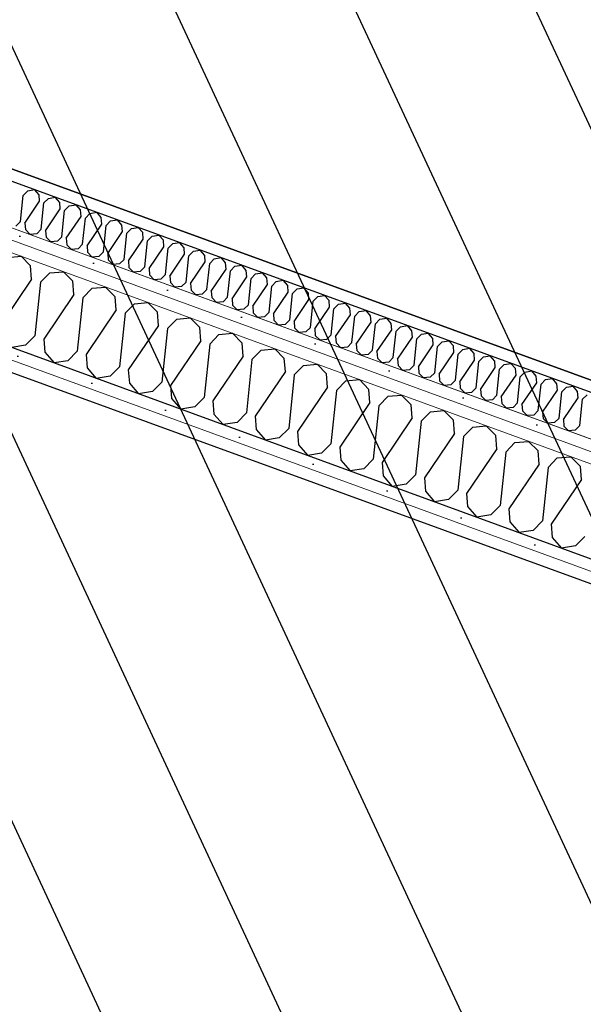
# Model space of a CAD drawing. Header units: millimetres. Extents: x 112481703 to 112588235, y 1264638581 to 1264713486.
# Tile 388 of 487: x 112581642 to 112582263, y 1264685682 to 1264686767. Entities that reach past the tile are written whole.
import ezdxf
from ezdxf.enums import TextEntityAlignment as Align

# ---------------------------------------------------------------- set-up
doc = ezdxf.new("R2010")
doc.units = ezdxf.units.MM
doc.header["$LTSCALE"] = 0.5
doc.header["$MEASUREMENT"] = 0
doc.linetypes.add('PLINE', pattern=[0])
doc.layers.add('235- Utvendig kledning og overflate', color=7, linetype='Continuous', lineweight=0)
doc.layers.add('236- Innvendig kledning og overflate', color=7, linetype='Continuous', lineweight=0)
for name, color, linetype in [('862- M___Nettoareal', 7, 'Continuous'), ('862- M___Nettoareal (1-100)', 7, 'Continuous'), ('862- M___Nettoareal(Polylinje)', 7, 'Continuous'), ('LA_farge_dekke_asfalt2', 7, 'Continuous'), ('Yttervegger.A225', 7, 'Continuous'), ('Yttervegger.A225 (Skravur)', 7, 'Continuous')]:
    doc.layers.add(name, color=color, linetype=linetype)
doc.styles.add('GENERATED_STYLE_1', font='arial.ttf')
pattern_1 = [(249.956, (112557650, 1264717795), (-81.357, 29.68231), [0, -50]), (249.956, (112557682.11, 1264717756.67), (-81.357, 29.68231), [0, -50])]

# ---------------------------------------------------------------- blocks, each defined once
blk = doc.blocks.new('Personalrom_1_1', base_point=(112584215.4, 1264687380))
at = {"layer": '862- M___Nettoareal(Polylinje)', "linetype": 'PLINE', "flags": 128}
blk.add_lwpolyline([(112586295.9, 1264688139.8), (112579715.2, 1264690540.7), (112579078.4, 1264688795.3), (112578651.5, 1264687625.3), (112580142.2, 1264687081.5), (112580274.7, 1264687033.1), (112580295.6, 1264687090.4), (112582622.7, 1264686241.4), (112582601.8, 1264686184.1), (112585232.2, 1264685224.4)], close=True, dxfattribs=at)
blk = doc.blocks.new('Legekontor_2_12', base_point=(112583008.3, 1264684141.7))
at = {"layer": '862- M___Nettoareal(Polylinje)', "linetype": 'PLINE', "flags": 128}
blk.add_lwpolyline([(112585180.8, 1264685083.5), (112582444.3, 1264686081.9), (112580232.6, 1264686888.8), (112579654, 1264685302.8), (112579178.2, 1264683998.5), (112579626.6, 1264683834.9), (112584126.4, 1264682193.2)], close=True, dxfattribs=at)
blk = doc.blocks.new('*X418', base_point=(112557650, 1264717795))
at = {"layer": 'Yttervegger.A225 (Skravur)', "linetype": 'PLINE'}
for p, q in [((112581628.7, 1264686504.6), (112581643.6, 1264686506)), ((112581654.1, 1264686495.4), (112581643.6, 1264686506)), ((112581655.2, 1264686480.8), (112581654.1, 1264686495.4)), ((112581655.2, 1264686480.8), (112581622, 1264686431.7)), ((112581665, 1264686477.3), (112581675.2, 1264686487.7)), ((112581675.2, 1264686487.7), (112581690.2, 1264686489)), ((112581700.7, 1264686478.4), (112581690.2, 1264686489)), ((112581665, 1264686477.3), (112581658.8, 1264686418.3)), ((112581701.8, 1264686463.8), (112581700.7, 1264686478.4)), ((112581711.6, 1264686460.3), (112581721.8, 1264686470.7)), ((112581721.8, 1264686470.7), (112581736.7, 1264686472)), ((112581747.3, 1264686461.4), (112581736.7, 1264686472)), ((112581701.8, 1264686463.8), (112581668.6, 1264686414.8)), ((112581711.6, 1264686460.3), (112581705.4, 1264686401.3)), ((112581748.4, 1264686446.8), (112581747.3, 1264686461.4)), ((112581758.2, 1264686443.3), (112581768.4, 1264686453.7)), ((112581768.4, 1264686453.7), (112581783.3, 1264686455)), ((112581793.8, 1264686444.4), (112581783.3, 1264686455)), ((112581748.4, 1264686446.8), (112581715.2, 1264686397.8)), ((112581758.2, 1264686443.3), (112581752, 1264686384.3)), ((112581795, 1264686429.8), (112581793.8, 1264686444.4)), ((112581815, 1264686436.7), (112581829.9, 1264686438.1)), ((112581840.4, 1264686427.4), (112581829.9, 1264686438.1)), ((112581795, 1264686429.8), (112581761.7, 1264686380.8)), ((112581804.7, 1264686426.3), (112581798.5, 1264686367.3)), ((112581804.7, 1264686426.3), (112581815, 1264686436.7)), ((112581841.5, 1264686412.9), (112581840.4, 1264686427.4)), ((112581658.8, 1264686418.3), (112581648.6, 1264686407.9)), ((112581851.3, 1264686409.3), (112581861.5, 1264686419.7)), ((112581861.5, 1264686419.7), (112581876.4, 1264686421.1)), ((112581887, 1264686410.4), (112581876.4, 1264686421.1)), ((112581648.6, 1264686407.9), (112581633.3, 1264686405.5)), ((112581668.6, 1264686414.8), (112581669.7, 1264686400.2)), ((112581841.5, 1264686412.9), (112581808.3, 1264686363.8)), ((112581851.3, 1264686409.3), (112581845.1, 1264686350.4)), ((112581888.1, 1264686395.9), (112581887, 1264686410.4)), ((112581669.7, 1264686400.2), (112581679.9, 1264686388.5)), ((112581705.4, 1264686401.3), (112581695.2, 1264686390.9)), ((112581715.2, 1264686397.8), (112581716.3, 1264686383.2)), ((112581888.1, 1264686395.9), (112581854.9, 1264686346.8)), ((112581897.9, 1264686392.3), (112581908.1, 1264686402.7)), ((112581908.1, 1264686402.7), (112581923, 1264686404.1)), ((112581933.5, 1264686393.4), (112581923, 1264686404.1)), ((112581934.7, 1264686378.9), (112581933.5, 1264686393.4)), ((112581695.2, 1264686390.9), (112581679.9, 1264686388.5)), ((112581716.3, 1264686383.2), (112581726.4, 1264686371.5)), ((112581752, 1264686384.3), (112581741.7, 1264686373.9)), ((112581897.9, 1264686392.3), (112581891.7, 1264686333.4)), ((112581944.5, 1264686375.3), (112581954.7, 1264686385.7)), ((112581954.7, 1264686385.7), (112581969.6, 1264686387.1)), ((112581980.1, 1264686376.4), (112581969.6, 1264686387.1)), ((112581741.7, 1264686373.9), (112581726.4, 1264686371.5)), ((112581761.7, 1264686380.8), (112581762.9, 1264686366.2)), ((112581934.7, 1264686378.9), (112581901.5, 1264686329.8)), ((112581944.5, 1264686375.3), (112581938.3, 1264686316.4)), ((112581981.2, 1264686361.9), (112581980.1, 1264686376.4)), ((112581762.9, 1264686366.2), (112581773, 1264686354.5)), ((112581798.5, 1264686367.3), (112581788.3, 1264686356.9)), ((112581808.3, 1264686363.8), (112581809.4, 1264686349.2)), ((112581981.2, 1264686361.9), (112581948, 1264686312.8)), ((112581991, 1264686358.3), (112582001.2, 1264686368.7)), ((112582001.2, 1264686368.7), (112582016.2, 1264686370.1)), ((112582026.7, 1264686359.4), (112582016.2, 1264686370.1)), ((112581788.3, 1264686356.9), (112581773, 1264686354.5)), ((112581845.1, 1264686350.4), (112581834.9, 1264686340)), ((112581991, 1264686358.3), (112581984.8, 1264686299.4)), ((112582027.8, 1264686344.9), (112582026.7, 1264686359.4)), ((112582037.6, 1264686341.3), (112582047.8, 1264686351.7)), ((112582047.8, 1264686351.7), (112582062.7, 1264686353.1)), ((112582073.3, 1264686342.4), (112582062.7, 1264686353.1)), ((112581809.4, 1264686349.2), (112581819.6, 1264686337.5)), ((112581834.9, 1264686340), (112581819.6, 1264686337.5)), ((112581854.9, 1264686346.8), (112581856, 1264686332.2)), ((112582027.8, 1264686344.9), (112581994.6, 1264686295.8)), ((112582037.6, 1264686341.3), (112582031.4, 1264686282.4)), ((112582074.4, 1264686327.9), (112582073.3, 1264686342.4)), ((112581856, 1264686332.2), (112581866.1, 1264686320.5)), ((112581891.7, 1264686333.4), (112581881.5, 1264686323)), ((112581901.5, 1264686329.8), (112581902.6, 1264686315.3)), ((112582084.2, 1264686324.3), (112582094.4, 1264686334.7)), ((112582094.4, 1264686334.7), (112582109.3, 1264686336.1)), ((112582119.8, 1264686325.5), (112582109.3, 1264686336.1)), ((112581881.5, 1264686323), (112581866.1, 1264686320.5)), ((112582074.4, 1264686327.9), (112582041.2, 1264686278.8)), ((112582084.2, 1264686324.3), (112582078, 1264686265.4)), ((112582121, 1264686310.9), (112582119.8, 1264686325.5)), ((112582130.7, 1264686307.3), (112582141, 1264686317.7)), ((112582141, 1264686317.7), (112582155.9, 1264686319.1)), ((112582166.4, 1264686308.5), (112582155.9, 1264686319.1)), ((112581902.6, 1264686315.3), (112581912.7, 1264686303.5)), ((112581938.3, 1264686316.4), (112581928, 1264686306)), ((112581948, 1264686312.8), (112581949.2, 1264686298.3)), ((112582121, 1264686310.9), (112582087.7, 1264686261.8)), ((112582130.7, 1264686307.3), (112582124.5, 1264686248.4)), ((112582167.5, 1264686293.9), (112582166.4, 1264686308.5)), ((112581928, 1264686306), (112581912.7, 1264686303.5)), ((112581949.2, 1264686298.3), (112581959.3, 1264686286.5)), ((112581984.8, 1264686299.4), (112581974.6, 1264686289)), ((112581994.6, 1264686295.8), (112581995.7, 1264686281.3)), ((112582177.3, 1264686290.3), (112582187.5, 1264686300.7)), ((112582187.5, 1264686300.7), (112582202.4, 1264686302.1)), ((112582213, 1264686291.5), (112582202.4, 1264686302.1)), ((112581974.6, 1264686289), (112581959.3, 1264686286.5)), ((112582167.5, 1264686293.9), (112582134.3, 1264686244.8)), ((112582177.3, 1264686290.3), (112582171.1, 1264686231.4)), ((112582214.1, 1264686276.9), (112582213, 1264686291.5)), ((112582234.1, 1264686283.8), (112582249, 1264686285.1)), ((112582259.5, 1264686274.5), (112582249, 1264686285.1)), ((112581995.7, 1264686281.3), (112582005.9, 1264686269.5)), ((112582031.4, 1264686282.4), (112582021.2, 1264686272)), ((112582041.2, 1264686278.8), (112582042.3, 1264686264.3)), ((112582214.1, 1264686276.9), (112582180.9, 1264686227.8)), ((112582223.9, 1264686273.4), (112582234.1, 1264686283.8)), ((112582260.7, 1264686259.9), (112582259.5, 1264686274.5)), ((112582021.2, 1264686272), (112582005.9, 1264686269.5)), ((112582042.3, 1264686264.3), (112582052.4, 1264686252.5)), ((112582078, 1264686265.4), (112582067.7, 1264686255)), ((112582223.9, 1264686273.4), (112582217.7, 1264686214.4)), ((112582067.7, 1264686255), (112582052.4, 1264686252.5)), ((112582087.7, 1264686261.8), (112582088.9, 1264686247.3)), ((112582260.7, 1264686259.9), (112582227.5, 1264686210.9)), ((112582088.9, 1264686247.3), (112582099, 1264686235.6)), ((112582124.5, 1264686248.4), (112582114.3, 1264686238)), ((112582134.3, 1264686244.8), (112582135.4, 1264686230.3)), ((112582114.3, 1264686238), (112582099, 1264686235.6)), ((112582171.1, 1264686231.4), (112582160.9, 1264686221)), ((112582135.4, 1264686230.3), (112582145.6, 1264686218.6)), ((112582160.9, 1264686221), (112582145.6, 1264686218.6)), ((112582180.9, 1264686227.8), (112582182, 1264686213.3)), ((112582182, 1264686213.3), (112582192.1, 1264686201.6)), ((112582217.7, 1264686214.4), (112582207.5, 1264686204)), ((112582227.5, 1264686210.9), (112582228.6, 1264686196.3)), ((112582207.5, 1264686204), (112582192.1, 1264686201.6)), ((112582228.6, 1264686196.3), (112582238.7, 1264686184.6)), ((112582264.3, 1264686197.4), (112582254, 1264686187)), ((112582254, 1264686187), (112582238.7, 1264686184.6))]:
    blk.add_line(p, q, dxfattribs=at)
blk = doc.blocks.new('*X593', base_point=(112557650, 1264717795))
at = {"layer": 'Yttervegger.A225 (Skravur)', "linetype": 'PLINE'}
for p, q in [((112581646, 1264686573.1), (112581651, 1264686578.2)), ((112581651, 1264686578.2), (112581658.5, 1264686579.4)), ((112581663.5, 1264686573.6), (112581658.5, 1264686579.4)), ((112581643, 1264686544.2), (112581646, 1264686573.1)), ((112581664, 1264686566.5), (112581663.5, 1264686573.6)), ((112581668.8, 1264686564.7), (112581673.8, 1264686569.8)), ((112581673.8, 1264686569.8), (112581681.3, 1264686571)), ((112581686.3, 1264686565.3), (112581681.3, 1264686571)), ((112581647.7, 1264686542.4), (112581664, 1264686566.5)), ((112581665.8, 1264686535.9), (112581668.8, 1264686564.7)), ((112581670.6, 1264686534.1), (112581686.8, 1264686558.2)), ((112581686.8, 1264686558.2), (112581686.3, 1264686565.3)), ((112581688.6, 1264686527.5), (112581691.6, 1264686556.4)), ((112581691.6, 1264686556.4), (112581696.6, 1264686561.5)), ((112581696.6, 1264686561.5), (112581704.1, 1264686562.7)), ((112581709.1, 1264686557), (112581704.1, 1264686562.7)), ((112581709.6, 1264686549.8), (112581709.1, 1264686557)), ((112581693.4, 1264686525.8), (112581709.6, 1264686549.8)), ((112581711.4, 1264686519.2), (112581714.4, 1264686548.1)), ((112581714.4, 1264686548.1), (112581719.4, 1264686553.2)), ((112581719.4, 1264686553.2), (112581726.9, 1264686554.4)), ((112581731.9, 1264686548.6), (112581726.9, 1264686554.4)), ((112581732.4, 1264686541.5), (112581731.9, 1264686548.6)), ((112581742.2, 1264686544.9), (112581749.7, 1264686546.1)), ((112581754.7, 1264686540.3), (112581749.7, 1264686546.1)), ((112581643, 1264686544.2), (112581637.9, 1264686539.1)), ((112581647.7, 1264686542.4), (112581648.3, 1264686535.3)), ((112581648.3, 1264686535.3), (112581653.5, 1264686530.1)), ((112581665.8, 1264686535.9), (112581660.8, 1264686530.8)), ((112581716.2, 1264686517.5), (112581732.4, 1264686541.5)), ((112581734.2, 1264686510.9), (112581737.2, 1264686539.8)), ((112581737.2, 1264686539.8), (112581742.2, 1264686544.9)), ((112581755.3, 1264686533.2), (112581754.7, 1264686540.3)), ((112581760, 1264686531.4), (112581765.1, 1264686536.5)), ((112581765.1, 1264686536.5), (112581772.6, 1264686537.7)), ((112581777.5, 1264686532), (112581772.6, 1264686537.7)), ((112581660.8, 1264686530.8), (112581653.5, 1264686530.1)), ((112581670.6, 1264686534.1), (112581671.1, 1264686527)), ((112581671.1, 1264686527), (112581676.3, 1264686521.8)), ((112581688.6, 1264686527.5), (112581683.6, 1264686522.5)), ((112581693.4, 1264686525.8), (112581693.9, 1264686518.7)), ((112581739, 1264686509.2), (112581755.3, 1264686533.2)), ((112581757, 1264686502.6), (112581760, 1264686531.4)), ((112581761.8, 1264686500.8), (112581778.1, 1264686524.9)), ((112581778.1, 1264686524.9), (112581777.5, 1264686532)), ((112581782.9, 1264686523.1), (112581787.9, 1264686528.2)), ((112581787.9, 1264686528.2), (112581795.4, 1264686529.4)), ((112581800.3, 1264686523.7), (112581795.4, 1264686529.4)), ((112581800.9, 1264686516.5), (112581800.3, 1264686523.7)), ((112581683.6, 1264686522.5), (112581676.3, 1264686521.8)), ((112581693.9, 1264686518.7), (112581699.1, 1264686513.5)), ((112581706.4, 1264686514.1), (112581699.1, 1264686513.5)), ((112581711.4, 1264686519.2), (112581706.4, 1264686514.1)), ((112581716.2, 1264686517.5), (112581716.7, 1264686510.4)), ((112581779.8, 1264686494.3), (112581782.9, 1264686523.1)), ((112581784.6, 1264686492.5), (112581800.9, 1264686516.5)), ((112581802.6, 1264686485.9), (112581805.7, 1264686514.8)), ((112581805.7, 1264686514.8), (112581810.7, 1264686519.9)), ((112581810.7, 1264686519.9), (112581818.2, 1264686521.1)), ((112581823.1, 1264686515.3), (112581818.2, 1264686521.1)), ((112581823.7, 1264686508.2), (112581823.1, 1264686515.3)), ((112581833.5, 1264686511.6), (112581841, 1264686512.8)), ((112581845.9, 1264686507), (112581841, 1264686512.8)), ((112581716.7, 1264686510.4), (112581721.9, 1264686505.1)), ((112581729.2, 1264686505.8), (112581721.9, 1264686505.1)), ((112581734.2, 1264686510.9), (112581729.2, 1264686505.8)), ((112581739, 1264686509.2), (112581739.5, 1264686502)), ((112581739.5, 1264686502), (112581744.7, 1264686496.8)), ((112581757, 1264686502.6), (112581752, 1264686497.5)), ((112581807.4, 1264686484.2), (112581823.7, 1264686508.2)), ((112581825.4, 1264686477.6), (112581828.5, 1264686506.5)), ((112581828.5, 1264686506.5), (112581833.5, 1264686511.6)), ((112581846.5, 1264686499.9), (112581845.9, 1264686507)), ((112581851.3, 1264686498.2), (112581856.3, 1264686503.3)), ((112581856.3, 1264686503.3), (112581863.8, 1264686504.5)), ((112581868.8, 1264686498.7), (112581863.8, 1264686504.5)), ((112581752, 1264686497.5), (112581744.7, 1264686496.8)), ((112581761.8, 1264686500.8), (112581762.4, 1264686493.7)), ((112581762.4, 1264686493.7), (112581767.5, 1264686488.5)), ((112581779.8, 1264686494.3), (112581774.8, 1264686489.2)), ((112581784.6, 1264686492.5), (112581785.2, 1264686485.4)), ((112581830.2, 1264686475.9), (112581846.5, 1264686499.9)), ((112581848.3, 1264686469.3), (112581851.3, 1264686498.2)), ((112581853, 1264686467.5), (112581869.3, 1264686491.6)), ((112581869.3, 1264686491.6), (112581868.8, 1264686498.7)), ((112581874.1, 1264686489.8), (112581879.1, 1264686494.9)), ((112581879.1, 1264686494.9), (112581886.6, 1264686496.1)), ((112581891.6, 1264686490.4), (112581886.6, 1264686496.1)), ((112581774.8, 1264686489.2), (112581767.5, 1264686488.5)), ((112581785.2, 1264686485.4), (112581790.3, 1264686480.2)), ((112581797.6, 1264686480.8), (112581790.3, 1264686480.2)), ((112581802.6, 1264686485.9), (112581797.6, 1264686480.8)), ((112581807.4, 1264686484.2), (112581808, 1264686477.1)), ((112581871.1, 1264686461), (112581874.1, 1264686489.8)), ((112581875.9, 1264686459.2), (112581892.1, 1264686483.3)), ((112581892.1, 1264686483.3), (112581891.6, 1264686490.4)), ((112581893.9, 1264686452.6), (112581896.9, 1264686481.5)), ((112581896.9, 1264686481.5), (112581901.9, 1264686486.6)), ((112581901.9, 1264686486.6), (112581909.4, 1264686487.8)), ((112581914.4, 1264686482.1), (112581909.4, 1264686487.8)), ((112581914.9, 1264686474.9), (112581914.4, 1264686482.1)), ((112581808, 1264686477.1), (112581813.1, 1264686471.8)), ((112581820.4, 1264686472.5), (112581813.1, 1264686471.8)), ((112581825.4, 1264686477.6), (112581820.4, 1264686472.5)), ((112581830.2, 1264686475.9), (112581830.8, 1264686468.7)), ((112581898.7, 1264686450.9), (112581914.9, 1264686474.9)), ((112581916.7, 1264686444.3), (112581919.7, 1264686473.2)), ((112581919.7, 1264686473.2), (112581924.7, 1264686478.3)), ((112581924.7, 1264686478.3), (112581932.2, 1264686479.5)), ((112581937.2, 1264686473.7), (112581932.2, 1264686479.5)), ((112581937.7, 1264686466.6), (112581937.2, 1264686473.7)), ((112581942.5, 1264686464.9), (112581947.5, 1264686470)), ((112581947.5, 1264686470), (112581955, 1264686471.2)), ((112581960, 1264686465.4), (112581955, 1264686471.2)), ((112581830.8, 1264686468.7), (112581835.9, 1264686463.5)), ((112581843.2, 1264686464.2), (112581835.9, 1264686463.5)), ((112581848.3, 1264686469.3), (112581843.2, 1264686464.2)), ((112581853, 1264686467.5), (112581853.6, 1264686460.4)), ((112581853.6, 1264686460.4), (112581858.7, 1264686455.2)), ((112581871.1, 1264686461), (112581866.1, 1264686455.9)), ((112581875.9, 1264686459.2), (112581876.4, 1264686452.1)), ((112581921.5, 1264686442.6), (112581937.7, 1264686466.6)), ((112581939.5, 1264686436), (112581942.5, 1264686464.9)), ((112581960.5, 1264686458.3), (112581960, 1264686465.4)), ((112581965.3, 1264686456.5), (112581970.3, 1264686461.6)), ((112581970.3, 1264686461.6), (112581977.8, 1264686462.8)), ((112581982.8, 1264686457.1), (112581977.8, 1264686462.8)), ((112581866.1, 1264686455.9), (112581858.7, 1264686455.2)), ((112581876.4, 1264686452.1), (112581881.6, 1264686446.9)), ((112581893.9, 1264686452.6), (112581888.9, 1264686447.6)), ((112581898.7, 1264686450.9), (112581899.2, 1264686443.8)), ((112581944.3, 1264686434.3), (112581960.5, 1264686458.3)), ((112581962.3, 1264686427.7), (112581965.3, 1264686456.5)), ((112581967.1, 1264686425.9), (112581983.4, 1264686450)), ((112581983.4, 1264686450), (112581982.8, 1264686457.1)), ((112581985.1, 1264686419.4), (112581988.2, 1264686448.2)), ((112581988.2, 1264686448.2), (112581993.2, 1264686453.3)), ((112581993.2, 1264686453.3), (112582000.7, 1264686454.5)), ((112582005.6, 1264686448.8), (112582000.7, 1264686454.5)), ((112582006.2, 1264686441.6), (112582005.6, 1264686448.8)), ((112581888.9, 1264686447.6), (112581881.6, 1264686446.9)), ((112581899.2, 1264686443.8), (112581904.4, 1264686438.6)), ((112581911.7, 1264686439.2), (112581904.4, 1264686438.6)), ((112581916.7, 1264686444.3), (112581911.7, 1264686439.2)), ((112581921.5, 1264686442.6), (112581922, 1264686435.5)), ((112581989.9, 1264686417.6), (112582006.2, 1264686441.6)), ((112582007.9, 1264686411), (112582011, 1264686439.9)), ((112582011, 1264686439.9), (112582016, 1264686445)), ((112582016, 1264686445), (112582023.5, 1264686446.2)), ((112582028.4, 1264686440.5), (112582023.5, 1264686446.2)), ((112582029, 1264686433.3), (112582028.4, 1264686440.5)), ((112582038.8, 1264686436.7), (112582046.3, 1264686437.9)), ((112582051.2, 1264686432.1), (112582046.3, 1264686437.9)), ((112581922, 1264686435.5), (112581927.2, 1264686430.2)), ((112581934.5, 1264686430.9), (112581927.2, 1264686430.2)), ((112581939.5, 1264686436), (112581934.5, 1264686430.9)), ((112581944.3, 1264686434.3), (112581944.8, 1264686427.1)), ((112581944.8, 1264686427.1), (112581950, 1264686421.9)), ((112581962.3, 1264686427.7), (112581957.3, 1264686422.6)), ((112581967.1, 1264686425.9), (112581967.6, 1264686418.8)), ((112582012.7, 1264686409.3), (112582029, 1264686433.3)), ((112582030.7, 1264686402.7), (112582033.8, 1264686431.6)), ((112582033.8, 1264686431.6), (112582038.8, 1264686436.7)), ((112582051.8, 1264686425), (112582051.2, 1264686432.1)), ((112582056.6, 1264686423.3), (112582061.6, 1264686428.4)), ((112582061.6, 1264686428.4), (112582069.1, 1264686429.6)), ((112582074, 1264686423.8), (112582069.1, 1264686429.6)), ((112581957.3, 1264686422.6), (112581950, 1264686421.9)), ((112581967.6, 1264686418.8), (112581972.8, 1264686413.6)), ((112581985.1, 1264686419.4), (112581980.1, 1264686414.3)), ((112581989.9, 1264686417.6), (112581990.5, 1264686410.5)), ((112582035.5, 1264686401), (112582051.8, 1264686425)), ((112582053.5, 1264686394.4), (112582056.6, 1264686423.3)), ((112582058.3, 1264686392.6), (112582074.6, 1264686416.7)), ((112582074.6, 1264686416.7), (112582074, 1264686423.8)), ((112582079.4, 1264686414.9), (112582084.4, 1264686420)), ((112582084.4, 1264686420), (112582091.9, 1264686421.2)), ((112582096.9, 1264686415.5), (112582091.9, 1264686421.2)), ((112582097.4, 1264686408.4), (112582096.9, 1264686415.5)), ((112581980.1, 1264686414.3), (112581972.8, 1264686413.6)), ((112581990.5, 1264686410.5), (112581995.6, 1264686405.3)), ((112582002.9, 1264686405.9), (112581995.6, 1264686405.3)), ((112582007.9, 1264686411), (112582002.9, 1264686405.9)), ((112582012.7, 1264686409.3), (112582013.3, 1264686402.2)), ((112582076.4, 1264686386.1), (112582079.4, 1264686414.9)), ((112582081.1, 1264686384.3), (112582097.4, 1264686408.4)), ((112582099.2, 1264686377.7), (112582102.2, 1264686406.6)), ((112582102.2, 1264686406.6), (112582107.2, 1264686411.7)), ((112582107.2, 1264686411.7), (112582114.7, 1264686412.9)), ((112582119.7, 1264686407.2), (112582114.7, 1264686412.9)), ((112582120.2, 1264686400), (112582119.7, 1264686407.2)), ((112582130, 1264686403.4), (112582137.5, 1264686404.6)), ((112582142.5, 1264686398.8), (112582137.5, 1264686404.6)), ((112582013.3, 1264686402.2), (112582018.4, 1264686396.9)), ((112582025.7, 1264686397.6), (112582018.4, 1264686396.9)), ((112582030.7, 1264686402.7), (112582025.7, 1264686397.6)), ((112582035.5, 1264686401), (112582036.1, 1264686393.8)), ((112582036.1, 1264686393.8), (112582041.2, 1264686388.6)), ((112582053.5, 1264686394.4), (112582048.5, 1264686389.3)), ((112582104, 1264686376), (112582120.2, 1264686400)), ((112582122, 1264686369.4), (112582125, 1264686398.3)), ((112582125, 1264686398.3), (112582130, 1264686403.4)), ((112582143, 1264686391.7), (112582142.5, 1264686398.8)), ((112582147.8, 1264686390), (112582152.8, 1264686395.1)), ((112582152.8, 1264686395.1), (112582160.3, 1264686396.3)), ((112582165.3, 1264686390.5), (112582160.3, 1264686396.3)), ((112582048.5, 1264686389.3), (112582041.2, 1264686388.6)), ((112582058.3, 1264686392.6), (112582058.9, 1264686385.5)), ((112582058.9, 1264686385.5), (112582064, 1264686380.3)), ((112582076.4, 1264686386.1), (112582071.3, 1264686381)), ((112582081.1, 1264686384.3), (112582081.7, 1264686377.2)), ((112582126.8, 1264686367.7), (112582143, 1264686391.7)), ((112582144.8, 1264686361.1), (112582147.8, 1264686390)), ((112582149.6, 1264686359.4), (112582165.8, 1264686383.4)), ((112582165.8, 1264686383.4), (112582165.3, 1264686390.5)), ((112582170.6, 1264686381.6), (112582175.6, 1264686386.7)), ((112582175.6, 1264686386.7), (112582183.1, 1264686387.9)), ((112582188.1, 1264686382.2), (112582183.1, 1264686387.9)), ((112582071.3, 1264686381), (112582064, 1264686380.3)), ((112582081.7, 1264686377.2), (112582086.9, 1264686372)), ((112582094.2, 1264686372.7), (112582086.9, 1264686372)), ((112582099.2, 1264686377.7), (112582094.2, 1264686372.7)), ((112582104, 1264686376), (112582104.5, 1264686368.9)), ((112582167.6, 1264686352.8), (112582170.6, 1264686381.6)), ((112582172.4, 1264686351), (112582188.7, 1264686375.1)), ((112582188.7, 1264686375.1), (112582188.1, 1264686382.2)), ((112582190.4, 1264686344.5), (112582193.4, 1264686373.3)), ((112582193.4, 1264686373.3), (112582198.5, 1264686378.4)), ((112582198.5, 1264686378.4), (112582206, 1264686379.6)), ((112582210.9, 1264686373.9), (112582206, 1264686379.6)), ((112582211.5, 1264686366.7), (112582210.9, 1264686373.9)), ((112582104.5, 1264686368.9), (112582109.7, 1264686363.7)), ((112582117, 1264686364.3), (112582109.7, 1264686363.7)), ((112582122, 1264686369.4), (112582117, 1264686364.3)), ((112582126.8, 1264686367.7), (112582127.3, 1264686360.6)), ((112582144.8, 1264686361.1), (112582139.8, 1264686356)), ((112582195.2, 1264686342.7), (112582211.5, 1264686366.7)), ((112582213.2, 1264686336.1), (112582216.3, 1264686365)), ((112582216.3, 1264686365), (112582221.3, 1264686370.1)), ((112582221.3, 1264686370.1), (112582228.8, 1264686371.3)), ((112582233.7, 1264686365.6), (112582228.8, 1264686371.3)), ((112582234.3, 1264686358.4), (112582233.7, 1264686365.6)), ((112582239.1, 1264686356.7), (112582244.1, 1264686361.8)), ((112582244.1, 1264686361.8), (112582251.6, 1264686363)), ((112582256.5, 1264686357.2), (112582251.6, 1264686363)), ((112582127.3, 1264686360.6), (112582132.5, 1264686355.3)), ((112582139.8, 1264686356), (112582132.5, 1264686355.3)), ((112582149.6, 1264686359.4), (112582150.1, 1264686352.2)), ((112582150.1, 1264686352.2), (112582155.3, 1264686347)), ((112582167.6, 1264686352.8), (112582162.6, 1264686347.7)), ((112582172.4, 1264686351), (112582172.9, 1264686343.9)), ((112582218, 1264686334.4), (112582234.3, 1264686358.4)), ((112582236, 1264686327.8), (112582239.1, 1264686356.7)), ((112582240.8, 1264686326.1), (112582257.1, 1264686350.1)), ((112582257.1, 1264686350.1), (112582256.5, 1264686357.2)), ((112582261.9, 1264686348.4), (112582266.9, 1264686353.5)), ((112582162.6, 1264686347.7), (112582155.3, 1264686347)), ((112582172.9, 1264686343.9), (112582178.1, 1264686338.7)), ((112582185.4, 1264686339.4), (112582178.1, 1264686338.7)), ((112582190.4, 1264686344.5), (112582185.4, 1264686339.4)), ((112582195.2, 1264686342.7), (112582195.8, 1264686335.6)), ((112582258.8, 1264686319.5), (112582261.9, 1264686348.4)), ((112582195.8, 1264686335.6), (112582200.9, 1264686330.4)), ((112582208.2, 1264686331), (112582200.9, 1264686330.4)), ((112582213.2, 1264686336.1), (112582208.2, 1264686331)), ((112582218, 1264686334.4), (112582218.6, 1264686327.3)), ((112582218.6, 1264686327.3), (112582223.7, 1264686322)), ((112582231, 1264686322.7), (112582223.7, 1264686322)), ((112582236, 1264686327.8), (112582231, 1264686322.7)), ((112582240.8, 1264686326.1), (112582241.4, 1264686318.9)), ((112582241.4, 1264686318.9), (112582246.5, 1264686313.7)), ((112582258.8, 1264686319.5), (112582253.8, 1264686314.4)), ((112582253.8, 1264686314.4), (112582246.5, 1264686313.7))]:
    blk.add_line(p, q, dxfattribs=at)
blk = doc.blocks.new('Label_60', base_point=(112583385, 1264688134.8))
at = {"layer": '862- M___Nettoareal (1-100)', "char_height": 200, "attachment_point": 1, "rotation": 249.956, "style": 'GENERATED_STYLE_1'}
for s, insert in [('\\A1;{\\pql;\\pt0,241000;\\fArial|b0|i0|c0|p0;\\W1.000000;21,6\\fArial|b0|i0|c0|p0;\\W1.000000;\\A1{\\H.66x;\\S^  ;}\\fArial|b0|i0|c0|p0;\\W1.000000; m\\fArial|b0|i0|c0|p0;\\W1.000000;\\A1{\\H.66x;\\S2^  ;}\\fArial|b0|i0|c0|p0;\\W1.000000;\\fArial|b0|i0|c0|p0;\\W1.000000;\\fArial|b0|i0|c0|p0;\\W1.000000;\\fArial|b0|i0|c0|p0;\\W1.000000;\\fArial|b0|i0|c0|p0;\\W1.000000;\\fArial|b0|i0|c0|p0;\\W1.000000;\\fArial|b0|i0|c0|p0;\\W1.000000;\\A1{\\H.66x;\\S^  ;}\\fArial|b0|i0|c0|p0;\\W1.000000;\\fArial|b0|i0|c0|p0;\\W1.000000;\\A1{\\H.66x;\\S^  ;}\\fArial|b0|i0|c0|p0;\\W1.000000;\\fArial|b0|i0|c0|p0;\\W1.000000;\\fArial|b0|i0|c0|p0;\\W1.000000;\\fArial|b0|i0|c0|p0;\\W1.000000;\\fArial|b0|i0|c0|p0;\\W1.000000;\\fArial|b0|i0|c0|p0;\\W1.000000;\\fArial|b0|i0|c0|p0;\\W1.000000;\\A1{\\H.66x;\\S^  ;}\\fArial|b0|i0|c0|p0;\\W1.000000;\\fArial|b0|i0|c0|p0;\\W1.000000;\\A1{\\H.66x;\\S^  ;}\\fArial|b0|i0|c0|p0;\\W1.000000;\\fArial|b0|i0|c0|p0;\\W1.000000;\\fArial|b0|i0|c0|p0;\\W1.000000;\\fArial|b0|i0|c0|p0;\\W1.000000;\\fArial|b0|i0|c0|p0;\\W1.000000;\\fArial|b0|i0|c0|p0;\\W1.000000;\\fArial|b0|i0|c0|p0;\\W1.000000;\\A1{\\H.66x;\\S^  ;}\\fArial|b0|i0|c0|p0;\\W1.000000;\\fArial|b0|i0|c0|p0;\\W1.000000;\\A1{\\H.66x;\\S^  ;}\\fArial|b0|i0|c0|p0;\\W1.000000;\\fArial|b0|i0|c0|p0;\\W1.000000;\\fArial|b0|i0|c0|p0;\\W1.000000;\\fArial|b0|i0|c0|p0;\\W1.000000;\\fArial|b0|i0|c0|p0;\\W1.000000;\\fArial|b0|i0|c0|p0;\\W1.000000;\\fArial|b0|i0|c0|p0;\\W1.000000;\\A1{\\H.66x;\\S^  ;}\\fArial|b0|i0|c0|p0;\\W1.000000;\\fArial|b0|i0|c0|p0;\\W1.000000;\\A1{\\H.66x;\\S^  ;}\\fArial|b0|i0|c0|p0;\\W1.000000;\\fArial|b0|i0|c0|p0;\\W1.000000;\\fArial|b0|i0|c0|p0;\\W1.000000;\\fArial|b0|i0|c0|p0;\\W1.000000;\\fArial|b0|i0|c0|p0;\\W1.000000;\\fArial|b0|i0|c0|p0;\\W1.000000;\\fArial|b0|i0|c0|p0;\\W1.000000;\\fArial|b0|i0|c0|p0;\\W1.000000;}', (112583454.8, 1264688926.2)), ('\\A1;{\\pql;\\pt0,241000;\\fArial|b0|i0|c0|p0;\\W1.000000;Personalrom\\fArial|b0|i0|c0|p0;\\W1.000000;\\A1{\\H.66x;\\S^  ;}\\fArial|b0|i0|c0|p0;\\W1.000000;\\fArial|b0|i0|c0|p0;\\W1.000000;\\A1{\\H.66x;\\S^  ;}\\fArial|b0|i0|c0|p0;\\W1.000000;\\fArial|b0|i0|c0|p0;\\W1.000000;\\fArial|b0|i0|c0|p0;\\W1.000000;\\fArial|b0|i0|c0|p0;\\W1.000000;\\fArial|b0|i0|c0|p0;\\W1.000000;\\fArial|b0|i0|c0|p0;\\W1.000000;\\fArial|b0|i0|c0|p0;\\W1.000000;\\A1{\\H.66x;\\S^  ;}\\fArial|b0|i0|c0|p0;\\W1.000000;\\fArial|b0|i0|c0|p0;\\W1.000000;\\A1{\\H.66x;\\S^  ;}\\fArial|b0|i0|c0|p0;\\W1.000000;\\fArial|b0|i0|c0|p0;\\W1.000000;\\fArial|b0|i0|c0|p0;\\W1.000000;\\fArial|b0|i0|c0|p0;\\W1.000000;\\fArial|b0|i0|c0|p0;\\W1.000000;\\fArial|b0|i0|c0|p0;\\W1.000000;\\fArial|b0|i0|c0|p0;\\W1.000000;\\A1{\\H.66x;\\S^  ;}\\fArial|b0|i0|c0|p0;\\W1.000000;\\fArial|b0|i0|c0|p0;\\W1.000000;\\A1{\\H.66x;\\S^  ;}\\fArial|b0|i0|c0|p0;\\W1.000000;\\fArial|b0|i0|c0|p0;\\W1.000000;\\fArial|b0|i0|c0|p0;\\W1.000000;\\fArial|b0|i0|c0|p0;\\W1.000000;\\fArial|b0|i0|c0|p0;\\W1.000000;\\fArial|b0|i0|c0|p0;\\W1.000000;\\fArial|b0|i0|c0|p0;\\W1.000000;\\A1{\\H.66x;\\S^  ;}\\fArial|b0|i0|c0|p0;\\W1.000000;\\fArial|b0|i0|c0|p0;\\W1.000000;\\A1{\\H.66x;\\S^  ;}\\fArial|b0|i0|c0|p0;\\W1.000000;\\fArial|b0|i0|c0|p0;\\W1.000000;\\fArial|b0|i0|c0|p0;\\W1.000000;\\fArial|b0|i0|c0|p0;\\W1.000000;\\fArial|b0|i0|c0|p0;\\W1.000000;\\fArial|b0|i0|c0|p0;\\W1.000000;\\fArial|b0|i0|c0|p0;\\W1.000000;\\A1{\\H.66x;\\S^  ;}\\fArial|b0|i0|c0|p0;\\W1.000000;\\fArial|b0|i0|c0|p0;\\W1.000000;\\A1{\\H.66x;\\S^  ;}\\fArial|b0|i0|c0|p0;\\W1.000000;\\fArial|b0|i0|c0|p0;\\W1.000000;\\fArial|b0|i0|c0|p0;\\W1.000000;\\fArial|b0|i0|c0|p0;\\W1.000000;\\fArial|b0|i0|c0|p0;\\W1.000000;\\fArial|b0|i0|c0|p0;\\W1.000000;\\fArial|b0|i0|c0|p0;\\W1.000000;\\fArial|b0|i0|c0|p0;\\W1.000000;}', (112583752.7, 1264688817.5))]:
    blk.add_mtext(s, dxfattribs=dict(at, insert=insert))
at = {"layer": '862- M___Nettoareal (1-100)', "style": 'GENERATED_STYLE_1'}
for tag, p in [('DUMMY_108', (112583507.3, 1264688928.4)), ('DUMMY_107', (112583802.5, 1264688820.7)), ('DUMMY_106', (112584097.8, 1264688712.9))]:
    blk.add_attdef(tag, text='', height=200, rotation=249.956, dxfattribs=at).set_placement(p, align=Align.TOP_LEFT)

msp = doc.modelspace()

# ---------------------------------------------------------------- hatches: boundary and pattern name
at = {"layer": 'LA_farge_dekke_asfalt2', "linetype": 'Continuous'}
h = msp.add_hatch(dxfattribs=at)
h.set_pattern_fill('Murverk', color=256, style=0, pattern_type=2)
h.set_pattern_definition([(294.956, (112557650, 1264717795), (163.1938, 75.94596), [])])
h.paths.add_polyline_path([(112562670.3, 1264672618.4), (112565507.4, 1264680394.8), (112573384.4, 1264677521), (112579262.4, 1264693632), (112587341.4, 1264690684.4), (112579714.9, 1264669780.9), (112576475.3, 1264670962.9), (112575386.6, 1264667979)])
at = {"layer": 'Yttervegger.A225 (Skravur)', "linetype": 'Continuous'}
h = msp.add_hatch(dxfattribs=at)
h.set_pattern_fill('Prikker_tett', color=256, style=0, pattern_type=2)
h.set_pattern_definition(pattern_1)
h.paths.add_polyline_path([(112582622.7, 1264686241.4), (112580295.6, 1264687090.4), (112580291.1, 1264687078.2), (112582618.3, 1264686229.2)])
h = msp.add_hatch(dxfattribs=at)
h.set_pattern_fill('Prikker_tett', color=256, style=0, pattern_type=2)
h.set_pattern_definition(pattern_1)
h.paths.add_polyline_path([(112582495.7, 1264686222.8), (112580142.2, 1264687081.5), (112580137.7, 1264687069.3), (112582491.2, 1264686210.6)])
h = msp.add_hatch(dxfattribs=at)
h.set_pattern_fill('Prikker_tett', color=256, style=0, pattern_type=2)
h.set_pattern_definition(pattern_1)
h.paths.add_polyline_path([(112582491.2, 1264686210.6), (112580137.7, 1264687069.3), (112580133.3, 1264687057), (112582486.8, 1264686198.4)])
h = msp.add_hatch(dxfattribs=at)
h.set_pattern_fill('Prikker_tett', color=256, style=0, pattern_type=2)
h.set_pattern_definition(pattern_1)
h.paths.add_polyline_path([(112580223.1, 1264686906.1), (112582448.7, 1264686094.1), (112582453.2, 1264686106.3), (112580227.5, 1264686918.3)])
h = msp.add_hatch(dxfattribs=at)
h.set_pattern_fill('Prikker_tett', color=256, style=0, pattern_type=2)
h.set_pattern_definition(pattern_1)
h.paths.add_polyline_path([(112580232.6, 1264686888.8), (112582444.3, 1264686081.9), (112582448.7, 1264686094.1), (112580237.1, 1264686901)])

# ---------------------------------------------------------------- linework, layer by layer
at = {"layer": '235- Utvendig kledning og overflate', "linetype": 'PLINE'}
msp.add_line((112580223.1, 1264686906.1), (112582448.7, 1264686094.1), dxfattribs=at)
at = {"layer": '235- Utvendig kledning og overflate', "linetype": 'PLINE', "flags": 128}
msp.add_lwpolyline([(112580232.6, 1264686888.8), (112582444.3, 1264686081.9)], dxfattribs=at)
at = {"layer": '236- Innvendig kledning og overflate', "linetype": 'PLINE'}
for p, q in [((112582491.2, 1264686210.6), (112580137.7, 1264687069.3)), ((112582486.8, 1264686198.4), (112580249, 1264687014.8))]:
    msp.add_line(p, q, dxfattribs=at)
at = {"layer": '236- Innvendig kledning og overflate', "linetype": 'PLINE', "flags": 128}
for points in [[(112582495.7, 1264686222.8), (112580142.2, 1264687081.5)], [(112580274.7, 1264687033.1), (112582601.8, 1264686184.1)]]:
    msp.add_lwpolyline(points, dxfattribs=at)
at = {"layer": 'Yttervegger.A225', "linetype": 'PLINE'}
for p, q in [((112582618.3, 1264686229.2), (112580291.1, 1264687078.2)), ((112580215.4, 1264686922.8), (112582453.2, 1264686106.3))]:
    msp.add_line(p, q, dxfattribs=at)
at = {"layer": 'Yttervegger.A225', "linetype": 'PLINE', "flags": 128}
msp.add_lwpolyline([(112582622.7, 1264686241.4), (112580295.6, 1264687090.4)], dxfattribs=at)

# ---------------------------------------------------------------- block references
at = {"layer": '862- M___Nettoareal', "linetype": 'Continuous'}
for name, p in [('Personalrom_1_1', (112584215.4, 1264687380)), ('Legekontor_2_12', (112583008.3, 1264684141.7))]:
    msp.add_blockref(name, p, dxfattribs=at)
at = {"layer": '862- M___Nettoareal (1-100)', "linetype": 'PLINE'}
msp.add_blockref('Label_60', (112583385, 1264688134.8), dxfattribs=at)
at = {"layer": 'Yttervegger.A225'}
for name in ['*X593', '*X418']:
    msp.add_blockref(name, (112557650, 1264717795), dxfattribs=at)

doc.saveas('drawing.dxf')
